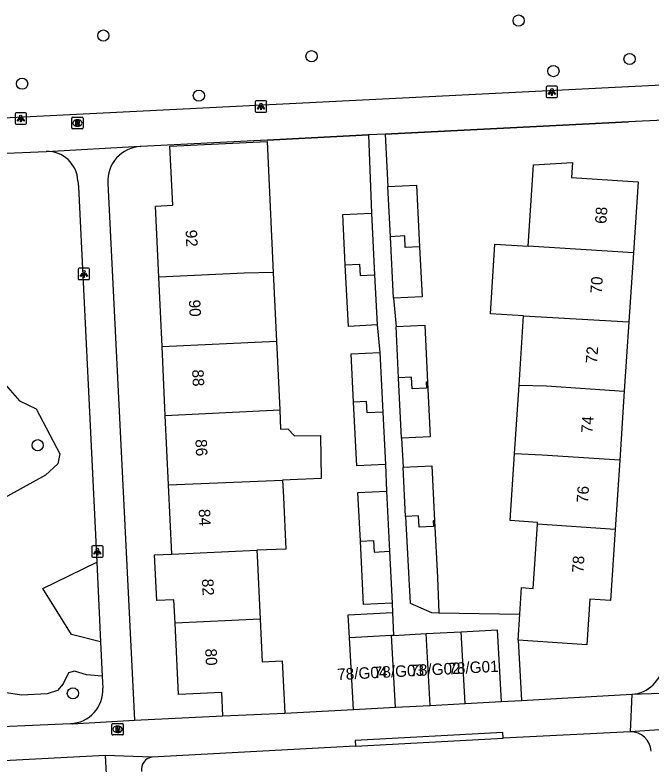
# Model space of a CAD drawing. Extents: x 161084 to 161928, y 385355 to 386522.
# Drawn here: x 161611.5 to 161667, y 386262 to 386327.3 of the extents above; entities that cross this region are included whole.
import ezdxf

# ---------------------------------------------------------------- set-up
doc = ezdxf.new("R2010")
doc.units = 0
for name, color, linetype in [('IMGEO_Boom', 7, 'Continuous'), ('IMGEO_Brandkraan', 7, 'Continuous'), ('IMGEO_Groenvoorziening', 7, 'Continuous'), ('IMGEO_Lichtpunt', 7, 'Continuous'), ('IMGEO_Muur', 7, 'Continuous'), ('IMGEO_Pand', 7, 'Continuous'), ('IMGEO_Pand_nummerreeks', 7, 'Continuous'), ('IMGEO_Rioolput', 7, 'Continuous'), ('IMGEO_Voetpad_open', 7, 'Continuous')]:
    doc.layers.add(name, color=color, linetype=linetype)

msp = doc.modelspace()

# ---------------------------------------------------------------- linework, layer by layer
at = {"layer": 'IMGEO_Boom'}
for centre in [(161655.421, 386326.844), (161619.187, 386325.536), (161637.351, 386323.738), (161665.099, 386323.492), (161658.462, 386322.439), (161612.094, 386321.335), (161627.518, 386320.296), (161613.457, 386289.792), (161616.526, 386268.146)]:
    msp.add_circle(centre, 0.489, dxfattribs=at)
at = {"layer": 'IMGEO_Brandkraan'}
for p, q in [((161619.926, 386264.588), (161619.926, 386265.44)), ((161620.001, 386265.514), (161620.853, 386265.514)), ((161620.414, 386265.294), (161620.439, 386265.294)), ((161620.927, 386265.44), (161620.927, 386264.588)), ((161620.853, 386264.514), (161620.001, 386264.514)), ((161620.437, 386264.734), (161620.412, 386264.734))]:
    msp.add_line(p, q, dxfattribs=at)
for points in [[(161619.926, 386264.588), (161619.926, 386265.44)], [(161620.001, 386265.514), (161620.853, 386265.514)], [(161620.274, 386265.214), (161620.274, 386264.814), (161620.487, 386264.814)], [(161620.505, 386265.214), (161620.274, 386265.214)], [(161620.453, 386265.133), (161620.399, 386265.133), (161620.399, 386265.057)], [(161620.399, 386265.057), (161620.452, 386265.057)], [(161620.461, 386264.981), (161620.399, 386264.981), (161620.399, 386264.9)], [(161620.927, 386265.44), (161620.927, 386264.588)], [(161620.853, 386264.514), (161620.001, 386264.514)], [(161620.399, 386264.9), (161620.461, 386264.9)]]:
    msp.add_lwpolyline(points, dxfattribs=at)
for centre, radius, start, end in [((161620.003, 386265.438), 0.0765, 91.55205, 178.44795), ((161620.003, 386265.438), 0.0765, 91.55205, 178.44795), ((161620.454, 386265.095), 0.0379, 267.82845, 90.93552), ((161620.462, 386264.94), 0.0404, 269.87594, 90.50774), ((161620.509, 386265.069), 0.145, 59.4692, 91.53667), ((161620.534, 386265.116), 0.0922, 285.51372, 58.15012), ((161620.539, 386264.924), 0.105, 301.31148, 78.98903), ((161620.851, 386265.438), 0.0765, 1.55205, 88.44795), ((161620.851, 386265.438), 0.0765, 1.55205, 88.44795), ((161620.003, 386264.59), 0.0765, 181.55205, 268.44795), ((161620.003, 386264.59), 0.0765, 181.55205, 268.44795), ((161620.493, 386265.065), 0.251, 268.66757, 293.53466), ((161620.851, 386264.59), 0.0765, 271.55205, 358.44795), ((161620.851, 386264.59), 0.0765, 271.55205, 358.44795)]:
    msp.add_arc(centre, radius, start, end, dxfattribs=at)
for centre, major_axis, ratio, start_param, end_param in [((161620.413, 386265.014), (-0.387, 0.002), 0.722429, 4.712389, 7.853982), ((161620.438, 386265.014), (-0.39, 0.002), 0.717154, 1.570796, 4.712389)]:
    msp.add_ellipse(centre, major_axis=major_axis, ratio=ratio, start_param=start_param, end_param=end_param, dxfattribs=at)
at = {"layer": 'IMGEO_Groenvoorziening'}
for points in [[(161606.126, 386298.587), (161608.506, 386298.41), (161609.246, 386297.696), (161610.445, 386295.283), (161611.856, 386293.675), (161613.337, 386292.976), (161615.39, 386289.054), (161615.216, 386288.184), (161614.129, 386287.171), (161604.992, 386282.137)], [(161618.945, 386272.643), (161616.395, 386273.272), (161613.902, 386277.279), (161618.606, 386279.594)], [(161619.09, 386269.647), (161617.702, 386269.751), (161616.655, 386270.078), (161616.158, 386269.942), (161615.683, 386268.973), (161615.177, 386268.407), (161614.274, 386268.108), (161612.035, 386267.997), (161610.725, 386268.185), (161609.54, 386268.749), (161608.334, 386269.574), (161607.525, 386270.705), (161607.013, 386272.379), (161607.037, 386273.55), (161604.305, 386272.163)]]:
    msp.add_lwpolyline(points, dxfattribs=at)
at = {"layer": 'IMGEO_Lichtpunt'}
for p, q in [((161657.824, 386321.024), (161657.824, 386320.217)), ((161657.824, 386321.024), (161657.824, 386320.217)), ((161658.726, 386321.119), (161657.918, 386321.119)), ((161658.726, 386321.119), (161657.918, 386321.119)), ((161658.82, 386320.217), (161658.82, 386321.024)), ((161658.82, 386320.217), (161658.82, 386321.024)), ((161633.342, 386319.849), (161632.534, 386319.849)), ((161633.342, 386319.849), (161632.534, 386319.849)), ((161657.918, 386320.123), (161658.726, 386320.123)), ((161657.918, 386320.123), (161658.726, 386320.123)), ((161632.44, 386319.754), (161632.44, 386318.947)), ((161632.44, 386319.754), (161632.44, 386318.947)), ((161633.436, 386318.947), (161633.436, 386319.754)), ((161633.436, 386318.947), (161633.436, 386319.754)), ((161611.483, 386318.705), (161611.483, 386317.898)), ((161611.483, 386318.705), (161611.483, 386317.898)), ((161612.385, 386318.8), (161611.577, 386318.8)), ((161612.385, 386318.8), (161611.577, 386318.8)), ((161612.479, 386317.898), (161612.479, 386318.705)), ((161612.479, 386317.898), (161612.479, 386318.705)), ((161632.534, 386318.853), (161633.342, 386318.853)), ((161632.534, 386318.853), (161633.342, 386318.853)), ((161611.577, 386317.804), (161612.385, 386317.804)), ((161611.577, 386317.804), (161612.385, 386317.804)), ((161616.99, 386305.142), (161616.99, 386304.335)), ((161616.99, 386305.142), (161616.99, 386304.335)), ((161617.892, 386305.237), (161617.084, 386305.237)), ((161617.892, 386305.237), (161617.084, 386305.237)), ((161617.986, 386304.335), (161617.986, 386305.142)), ((161617.986, 386304.335), (161617.986, 386305.142)), ((161617.084, 386304.241), (161617.892, 386304.241)), ((161617.084, 386304.241), (161617.892, 386304.241)), ((161618.168, 386280.92), (161618.168, 386280.113)), ((161618.168, 386280.92), (161618.168, 386280.113)), ((161619.07, 386281.015), (161618.262, 386281.015)), ((161619.07, 386281.015), (161618.262, 386281.015)), ((161619.164, 386280.113), (161619.164, 386280.92)), ((161619.164, 386280.113), (161619.164, 386280.92)), ((161618.262, 386280.019), (161619.07, 386280.019)), ((161618.262, 386280.019), (161619.07, 386280.019))]:
    msp.add_line(p, q, dxfattribs=at)
for points in [[(161658.198, 386320.688), (161658.237, 386320.66), (161658.049, 386320.398), (161658.011, 386320.425), (161658.198, 386320.688)], [(161658.3, 386320.64), (161658.347, 386320.64), (161658.347, 386320.318), (161658.3, 386320.318), (161658.3, 386320.64)], [(161658.41, 386320.66), (161658.448, 386320.687), (161658.635, 386320.425), (161658.596, 386320.397), (161658.41, 386320.66)], [(161632.814, 386319.418), (161632.853, 386319.39), (161632.665, 386319.128), (161632.627, 386319.155), (161632.814, 386319.418)], [(161632.916, 386319.37), (161632.963, 386319.37), (161632.963, 386319.048), (161632.916, 386319.048), (161632.916, 386319.37)], [(161633.026, 386319.39), (161633.064, 386319.417), (161633.251, 386319.155), (161633.212, 386319.127), (161633.026, 386319.39)], [(161611.857, 386318.369), (161611.896, 386318.341), (161611.708, 386318.079), (161611.67, 386318.106), (161611.857, 386318.369)], [(161611.959, 386318.321), (161612.006, 386318.321), (161612.006, 386317.999), (161611.959, 386317.999), (161611.959, 386318.321)], [(161612.069, 386318.341), (161612.107, 386318.368), (161612.294, 386318.106), (161612.255, 386318.078), (161612.069, 386318.341)], [(161617.364, 386304.806), (161617.403, 386304.778), (161617.215, 386304.516), (161617.177, 386304.543), (161617.364, 386304.806)], [(161617.466, 386304.758), (161617.513, 386304.758), (161617.513, 386304.436), (161617.466, 386304.436), (161617.466, 386304.758)], [(161617.576, 386304.778), (161617.614, 386304.805), (161617.801, 386304.543), (161617.762, 386304.515), (161617.576, 386304.778)], [(161618.542, 386280.584), (161618.581, 386280.556), (161618.393, 386280.294), (161618.355, 386280.321), (161618.542, 386280.584)], [(161618.644, 386280.536), (161618.691, 386280.536), (161618.691, 386280.214), (161618.644, 386280.214), (161618.644, 386280.536)], [(161618.754, 386280.556), (161618.792, 386280.583), (161618.979, 386280.321), (161618.94, 386280.293), (161618.754, 386280.556)]]:
    msp.add_lwpolyline(points, dxfattribs=at)
for centre in [(161658.323, 386320.822), (161632.939, 386319.552), (161611.982, 386318.503), (161617.489, 386304.94), (161618.667, 386280.718)]:
    msp.add_circle(centre, 0.0994, dxfattribs=at)
for centre, start, end in [((161657.918, 386321.024), 90, 180), ((161657.918, 386321.024), 90, 180), ((161658.726, 386321.024), 0, 90), ((161658.726, 386321.024), 0, 90), ((161632.534, 386319.754), 90, 180), ((161632.534, 386319.754), 90, 180), ((161633.342, 386319.754), 0, 90), ((161633.342, 386319.754), 0, 90), ((161657.918, 386320.217), 180, 270), ((161657.918, 386320.217), 180, 270), ((161658.726, 386320.217), 270, 0), ((161658.726, 386320.217), 270, 360), ((161611.577, 386318.705), 90, 180), ((161611.577, 386318.705), 90, 180), ((161612.385, 386318.705), 0, 90), ((161612.385, 386318.705), 0, 90), ((161632.534, 386318.947), 180, 270), ((161632.534, 386318.947), 180, 270), ((161633.342, 386318.947), 270, 0), ((161633.342, 386318.947), 270, 360), ((161611.577, 386317.898), 180, 270), ((161611.577, 386317.898), 180, 270), ((161612.385, 386317.898), 270, 0), ((161612.385, 386317.898), 270, 360), ((161617.084, 386305.142), 90, 180), ((161617.084, 386305.142), 90, 180), ((161617.892, 386305.142), 0, 90), ((161617.892, 386305.142), 0, 90), ((161617.084, 386304.335), 180, 270), ((161617.084, 386304.335), 180, 270), ((161617.892, 386304.335), 270, 0), ((161617.892, 386304.335), 270, 360), ((161618.262, 386280.92), 90, 180), ((161618.262, 386280.92), 90, 180), ((161619.07, 386280.92), 0, 90), ((161619.07, 386280.92), 0, 90), ((161618.262, 386280.113), 180, 270), ((161618.262, 386280.113), 180, 270), ((161619.07, 386280.113), 270, 0), ((161619.07, 386280.113), 270, 360)]:
    msp.add_arc(centre, 0.0946, start, end, dxfattribs=at)
at = {"layer": 'IMGEO_Muur'}
for points in [[(161643.781, 386316.936), (161664.995, 386318.001)], [(161633.472, 386316.418), (161642.335, 386316.863)]]:
    msp.add_lwpolyline(points, dxfattribs=at)
at = {"layer": 'IMGEO_Pand'}
for points in [[(161624.028, 386304.452), (161623.737, 386310.664), (161625.236, 386310.734), (161624.995, 386315.9), (161633.478, 386316.297), (161633.865, 386308.042), (161634.014, 386304.87)], [(161656.256, 386307.155), (161656.725, 386314.267), (161660.133, 386314.457), (161660.048, 386313.165), (161665.845, 386312.783), (161665.437, 386306.593)], [(161644.01, 386312.36), (161646.511, 386312.485), (161646.78, 386307.115)], [(161644.229, 386307.988), (161644.01, 386312.36)], [(161640.3, 386305.541), (161640.08, 386309.925), (161642.589, 386310.051)], [(161642.589, 386310.051), (161642.858, 386304.669)], [(161646.78, 386307.115), (161645.53, 386307.052), (161645.48, 386308.051), (161644.229, 386307.988)], [(161644.498, 386302.619), (161644.229, 386307.988)], [(161646.78, 386307.115), (161646.999, 386302.744), (161644.498, 386302.619)], [(161655.856, 386301.084), (161652.982, 386301.249), (161653.332, 386307.334), (161656.256, 386307.155)], [(161665.437, 386306.593), (161656.256, 386307.155)], [(161665.437, 386306.593), (161665.039, 386300.556)], [(161640.3, 386305.541), (161641.55, 386305.604), (161641.6, 386304.605), (161642.858, 386304.669)], [(161643.078, 386300.285), (161640.569, 386300.159), (161640.3, 386305.541)], [(161634.014, 386304.87), (161631.484, 386304.801), (161624.028, 386304.452)], [(161634.014, 386304.87), (161634.294, 386298.881)], [(161624.311, 386298.414), (161624.028, 386304.452)], [(161642.858, 386304.669), (161643.078, 386300.285)], [(161655.458, 386295.039), (161655.856, 386301.084)], [(161655.856, 386301.084), (161665.039, 386300.556)], [(161644.727, 386300.146), (161647.228, 386300.271), (161647.478, 386295.282)], [(161665.039, 386300.556), (161664.642, 386294.52)], [(161644.952, 386295.665), (161644.727, 386300.146)], [(161624.311, 386298.414), (161634.294, 386298.881)], [(161624.594, 386292.376), (161624.311, 386298.414)], [(161634.294, 386298.881), (161634.575, 386292.896)], [(161641.017, 386293.55), (161640.806, 386297.765), (161643.315, 386297.891)], [(161643.315, 386297.891), (161643.576, 386292.677)], [(161647.478, 386295.282), (161647.358, 386295.286), (161647.383, 386294.786), (161646.133, 386294.723), (161646.083, 386295.722), (161644.952, 386295.665)], [(161645.215, 386290.405), (161644.952, 386295.665)], [(161647.478, 386295.282), (161647.716, 386290.53), (161645.215, 386290.405)], [(161655.062, 386289.038), (161655.458, 386295.039)], [(161655.458, 386295.039), (161657.865, 386294.966), (161664.642, 386294.52)], [(161664.642, 386294.52), (161664.244, 386288.483)], [(161643.576, 386292.677), (161642.205, 386292.608), (161642.155, 386293.607), (161641.017, 386293.55)], [(161643.804, 386288.125), (161641.295, 386287.999), (161641.017, 386293.55)], [(161624.594, 386292.376), (161634.575, 386292.896)], [(161634.575, 386292.896), (161634.655, 386291.188), (161635.27, 386291.217), (161635.862, 386290.617), (161638.14, 386290.651), (161638.195, 386286.889), (161634.829, 386286.743)], [(161643.576, 386292.677), (161643.804, 386288.125)], [(161624.877, 386286.339), (161624.594, 386292.376)], [(161657.067, 386282.892), (161657.078, 386283.065), (161654.679, 386283.223), (161655.062, 386289.038)], [(161664.244, 386288.483), (161657.467, 386288.929), (161655.062, 386289.038)], [(161664.244, 386288.483), (161663.846, 386282.446)], [(161645.35, 386287.876), (161647.851, 386288.001), (161648.091, 386283.206)], [(161645.564, 386283.589), (161645.35, 386287.876)], [(161624.877, 386286.339), (161634.829, 386286.743)], [(161634.829, 386286.743), (161634.899, 386285.259), (161635.112, 386280.724), (161632.58, 386280.637)], [(161625.16, 386280.299), (161624.877, 386286.339)], [(161641.61, 386281.417), (161641.397, 386285.659), (161643.906, 386285.785)], [(161643.906, 386285.785), (161644.169, 386280.544)], [(161648.091, 386283.206), (161647.967, 386283.21), (161647.992, 386282.71), (161646.742, 386282.647), (161646.692, 386283.646), (161645.564, 386283.589)], [(161645.564, 386283.589), (161645.838, 386278.135), (161645.945, 386276.003), (161647.811, 386275.2), (161648.467, 386275.181)], [(161648.091, 386283.206), (161648.339, 386278.26), (161648.467, 386275.181)], [(161655.534, 386275.065), (161655.686, 386277.367), (161656.699, 386277.3), (161657.067, 386282.892)], [(161663.846, 386282.446), (161657.067, 386282.892)], [(161663.846, 386282.446), (161663.438, 386276.253), (161661.622, 386276.373), (161661.36, 386272.382), (161655.383, 386272.776)], [(161641.61, 386281.417), (161642.761, 386281.475), (161642.811, 386280.476), (161644.169, 386280.544)], [(161644.395, 386276.019), (161641.886, 386275.893), (161641.61, 386281.417)], [(161625.16, 386280.299), (161632.58, 386280.637)], [(161632.58, 386280.637), (161632.603, 386280.145), (161632.862, 386274.611)], [(161625.443, 386274.263), (161625.347, 386276.305), (161623.849, 386276.235), (161623.662, 386280.231), (161625.16, 386280.299)], [(161644.169, 386280.544), (161644.395, 386276.019)], [(161640.671, 386272.997), (161640.561, 386274.997), (161644.403, 386275.208)], [(161644.403, 386275.208), (161644.514, 386273.198)], [(161655.383, 386272.776), (161655.534, 386275.065)], [(161632.862, 386274.611), (161625.443, 386274.263)], [(161629.606, 386266.169), (161629.51, 386268.225), (161625.734, 386268.048), (161625.443, 386274.263)], [(161632.862, 386274.611), (161633.036, 386270.896), (161634.797, 386270.978), (161635.011, 386266.423)], [(161647.368, 386273.356), (161650.414, 386273.524)], [(161650.414, 386273.524), (161653.562, 386273.696), (161653.906, 386267.438)], [(161650.759, 386267.267), (161650.414, 386273.524)], [(161644.323, 386273.188), (161640.671, 386272.997)], [(161641.015, 386266.729), (161640.671, 386272.997)], [(161644.514, 386273.198), (161644.323, 386273.188)], [(161644.668, 386266.931), (161644.323, 386273.188)], [(161644.514, 386273.198), (161647.368, 386273.356)], [(161647.713, 386267.099), (161647.368, 386273.356)], [(161641.015, 386266.729), (161644.668, 386266.931)], [(161644.668, 386266.931), (161647.713, 386267.099)], [(161647.713, 386267.099), (161650.759, 386267.267)], [(161650.759, 386267.267), (161653.906, 386267.438)], [(161629.606, 386266.169), (161635.011, 386266.423)]]:
    msp.add_lwpolyline(points, dxfattribs=at)
at = {"layer": 'IMGEO_Rioolput'}
for p, q in [((161616.425, 386317.483), (161616.425, 386318.335)), ((161616.5, 386318.409), (161617.352, 386318.409)), ((161616.913, 386318.189), (161616.938, 386318.189)), ((161617.426, 386318.335), (161617.426, 386317.483)), ((161617.352, 386317.409), (161616.5, 386317.409)), ((161616.936, 386317.629), (161616.911, 386317.629))]:
    msp.add_line(p, q, dxfattribs=at)
for points in [[(161616.425, 386317.483), (161616.425, 386318.335)], [(161616.5, 386318.409), (161617.352, 386318.409)], [(161617.014, 386318.107), (161616.762, 386318.109), (161616.762, 386317.709)], [(161616.94, 386318.028), (161616.886, 386318.028), (161616.886, 386317.947)], [(161616.886, 386317.947), (161616.938, 386317.947)], [(161617.426, 386318.335), (161617.426, 386317.483)], [(161617.352, 386317.409), (161616.5, 386317.409)], [(161616.762, 386317.709), (161616.886, 386317.709), (161616.886, 386317.871), (161616.897, 386317.871)], [(161616.944, 386317.842), (161617.015, 386317.709), (161617.155, 386317.709), (161617.09, 386317.835)]]:
    msp.add_lwpolyline(points, dxfattribs=at)
for centre, radius, start, end in [((161616.502, 386318.333), 0.0765, 91.55205, 178.44795), ((161616.502, 386318.333), 0.0765, 91.55205, 178.44795), ((161616.922, 386318.136), 0.19, 274.7715, 282.96867), ((161616.946, 386317.932), 0.0964, 77.00612, 93.18647), ((161616.96, 386317.989), 0.0378, 276.66336, 79.67722), ((161617.013, 386317.997), 0.109, 350.36119, 89.41601), ((161617.011, 386317.997), 0.112, 277.58423, 350.98172), ((161616.995, 386317.782), 0.108, 29.51342, 73.79051), ((161617.35, 386318.333), 0.0765, 1.55205, 88.44795), ((161617.35, 386318.333), 0.0765, 1.55205, 88.44795), ((161616.502, 386317.485), 0.0765, 181.55205, 268.44795), ((161616.502, 386317.485), 0.0765, 181.55205, 268.44795), ((161616.896, 386317.818), 0.0533, 26.02933, 88.69889), ((161617.35, 386317.485), 0.0765, 271.55205, 358.44795), ((161617.35, 386317.485), 0.0765, 271.55205, 358.44795)]:
    msp.add_arc(centre, radius, start, end, dxfattribs=at)
for centre, major_axis, ratio, start_param, end_param in [((161616.912, 386317.909), (-0.387, 0.002), 0.722429, 4.712389, 7.853982), ((161616.937, 386317.909), (-0.39, 0.002), 0.717154, 1.570796, 4.712389)]:
    msp.add_ellipse(centre, major_axis=major_axis, ratio=ratio, start_param=start_param, end_param=end_param, dxfattribs=at)
at = {"layer": 'IMGEO_Voetpad_open'}
for points in [[(161667.929, 386321.203), (161609.873, 386318.297)], [(161668.081, 386318.156), (161664.995, 386318.001), (161643.781, 386316.936)], [(161642.335, 386316.863), (161633.472, 386316.418), (161622.447, 386315.865)], [(161643.781, 386316.936), (161642.335, 386316.863)], [(161642.335, 386316.863), (161642.589, 386310.051)], [(161643.781, 386316.936), (161644.01, 386312.36)], [(161610.027, 386315.26), (161614.196, 386315.419)], [(161614.196, 386315.419), (161614.232, 386315.426), (161622.391, 386315.874), (161622.447, 386315.865)], [(161616.964, 386312.859), (161617.012, 386312.349), (161618.606, 386279.594)], [(161619.567, 386312.672), (161621.914, 386265.795)], [(161644.498, 386302.619), (161644.727, 386300.146)], [(161643.078, 386300.285), (161643.315, 386297.891)], [(161645.215, 386290.405), (161645.35, 386287.876)], [(161643.804, 386288.125), (161643.906, 386285.785)], [(161618.606, 386279.594), (161618.945, 386272.643)], [(161644.395, 386276.019), (161644.403, 386275.208)], [(161648.467, 386275.181), (161655.534, 386275.065)], [(161618.945, 386272.643), (161619.09, 386269.647)], [(161655.383, 386272.776), (161655.669, 386267.535)], [(161619.09, 386269.647), (161619.142, 386268.587)], [(161665.303, 386268.065), (161673.82, 386268.361), (161673.928, 386268.379)], [(161655.669, 386267.535), (161665.303, 386268.065)], [(161665.303, 386268.065), (161665.165, 386264.794)], [(161653.906, 386267.438), (161655.669, 386267.535)], [(161635.011, 386266.423), (161641.015, 386266.729)], [(161616.329, 386265.505), (161616.464, 386265.494), (161621.914, 386265.795)], [(161621.914, 386265.795), (161629.606, 386266.169)], [(161607.02, 386265.096), (161616.329, 386265.505)], [(161669.804, 386265.115), (161665.165, 386264.794)], [(161654.08, 386264.221), (161654.055, 386264.72), (161641.164, 386264.022), (161641.189, 386263.523)], [(161665.165, 386264.794), (161654.08, 386264.221)], [(161641.189, 386263.523), (161654.08, 386264.221)], [(161641.189, 386263.523), (161623.421, 386262.571)], [(161619.358, 386262.715), (161603.836, 386261.908)], [(161623.421, 386262.571), (161619.358, 386262.715)], [(161619.358, 386262.715), (161619.598, 386257.835)]]:
    msp.add_lwpolyline(points, dxfattribs=at)
for centre, radius, start, end in [((161614.296, 386312.751), 2.67, 2.32614, 92.14513), ((161622.602, 386312.83), 3.039, 92.92548, 182.9753), ((161665.146, 386270.911), 2.851, 273.15837, 356.06882), ((161616.199, 386268.448), 2.946, 272.52677, 2.69864), ((161665.22, 386263.039), 1.755, 2.27318, 91.79191), ((161623.561, 386261.525), 1.055, 97.63305, 190.36734)]:
    msp.add_arc(centre, radius, start, end, dxfattribs=at)

# ---------------------------------------------------------------- texts
at = {"layer": 'IMGEO_Pand_nummerreeks'}
for s, rotation, p in [('68', 86.23015, (161663.076, 386309.084)), ('92', 272.68294, (161626.357, 386308.567)), ('70', 86.23015, (161662.675, 386302.995)), ('90', 272.68294, (161626.644, 386302.473)), ('72', 86.23015, (161662.272, 386296.901)), ('88', 272.68294, (161626.929, 386296.385)), ('74', 86.23017, (161661.871, 386290.816)), ('86', 272.68294, (161627.213, 386290.3)), ('76', 86.23017, (161661.47, 386284.727)), ('84', 272.68123, (161627.5, 386284.212)), ('78', 86.23015, (161661.07, 386278.642)), ('82', 272.68123, (161627.785, 386278.127)), ('80', 272.68294, (161628.07, 386272.033)), ('78/G02', 2.96094, (161646.003, 386269.628)), ('78/G01', 2.96094, (161649.316, 386269.799)), ('78/G04', 2.96094, (161639.615, 386269.297)), ('78/G03', 2.96094, (161642.812, 386269.463))]:
    msp.add_text(s, height=1, rotation=rotation, dxfattribs=at).set_placement(p)

doc.saveas('drawing.dxf')
